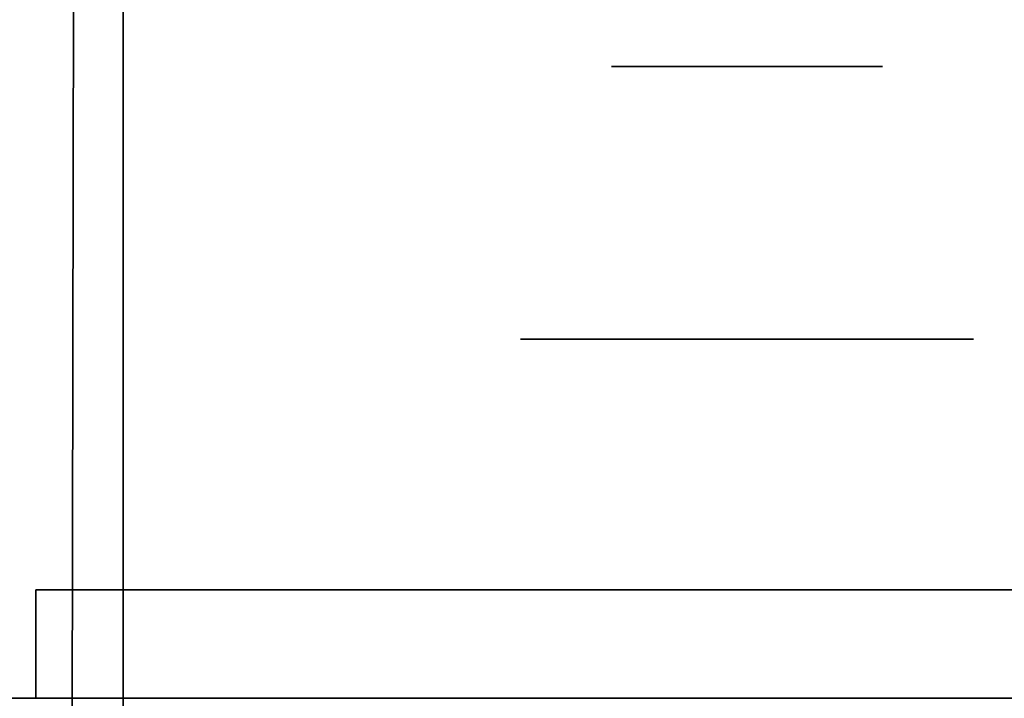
# Model space of a CAD drawing. Extents: x 413.3 to 457.5, y 5047.8 to 5050.
# Tile 340 of 656: x 435.2626 to 435.3207, y 5047.9282 to 5047.9682. Entities that reach past the tile are written whole.
import ezdxf

# ---------------------------------------------------------------- set-up
doc = ezdxf.new("R2010")
doc.units = 0
doc.header["$LTSCALE"] = 150
doc.header["$MEASUREMENT"] = 0
doc.layers.add('3DFACE_BOLT', color=7, linetype='CONTINUOUS')
doc.layers.add('3DFACE_SHAPE', color=7, linetype='CONTINUOUS')

msp = doc.modelspace()

# ---------------------------------------------------------------- linework, layer by layer
at = {"layer": '3DFACE_BOLT', "color": 1}
for points, invisible_edges in [([(435.297931, 5047.915459, -0.137472), (435.297539, 5047.915459, -0.135), (435.297931, 5047.965459, -0.137472)], 14), ([(435.297931, 5047.965459, -0.137472), (435.297539, 5047.915459, -0.135), (435.297539, 5047.965459, -0.135)], 3), ([(435.297539, 5047.915459, -0.135), (435.297931, 5047.915459, -0.132528), (435.297539, 5047.965459, -0.135)], 14), ([(435.297539, 5047.965459, -0.135), (435.297931, 5047.915459, -0.132528), (435.297931, 5047.965459, -0.132528)], 3), ([(435.297931, 5047.965459, -0.137472), (435.297539, 5047.965459, -0.135), (435.297931, 5047.965459, -0.132528)], 12), ([(435.297931, 5047.915459, -0.067472), (435.297539, 5047.915459, -0.065), (435.297931, 5047.965459, -0.067472)], 14), ([(435.297931, 5047.965459, -0.067472), (435.297539, 5047.915459, -0.065), (435.297539, 5047.965459, -0.065)], 3), ([(435.297539, 5047.915459, -0.065), (435.297931, 5047.915459, -0.062528), (435.297539, 5047.965459, -0.065)], 14), ([(435.297539, 5047.965459, -0.065), (435.297931, 5047.915459, -0.062528), (435.297931, 5047.965459, -0.062528)], 3), ([(435.297931, 5047.965459, -0.067472), (435.297539, 5047.965459, -0.065), (435.297931, 5047.965459, -0.062528)], 12), ([(435.299067, 5047.915459, -0.139702), (435.297931, 5047.915459, -0.137472), (435.299067, 5047.965459, -0.139702)], 14), ([(435.299067, 5047.965459, -0.139702), (435.297931, 5047.915459, -0.137472), (435.297931, 5047.965459, -0.137472)], 3), ([(435.297931, 5047.915459, -0.132528), (435.299067, 5047.915459, -0.130298), (435.297931, 5047.965459, -0.132528)], 14), ([(435.297931, 5047.965459, -0.132528), (435.299067, 5047.915459, -0.130298), (435.299067, 5047.965459, -0.130298)], 3), ([(435.299067, 5047.965459, -0.139702), (435.297931, 5047.965459, -0.137472), (435.299067, 5047.965459, -0.130298)], 14), ([(435.299067, 5047.965459, -0.130298), (435.297931, 5047.965459, -0.137472), (435.297931, 5047.965459, -0.132528)], 3), ([(435.299067, 5047.915459, -0.069702), (435.297931, 5047.915459, -0.067472), (435.299067, 5047.965459, -0.069702)], 14), ([(435.299067, 5047.965459, -0.069702), (435.297931, 5047.915459, -0.067472), (435.297931, 5047.965459, -0.067472)], 3), ([(435.297931, 5047.915459, -0.062528), (435.299067, 5047.915459, -0.060298), (435.297931, 5047.965459, -0.062528)], 14), ([(435.297931, 5047.965459, -0.062528), (435.299067, 5047.915459, -0.060298), (435.299067, 5047.965459, -0.060298)], 3), ([(435.299067, 5047.965459, -0.069702), (435.297931, 5047.965459, -0.067472), (435.299067, 5047.965459, -0.060298)], 14), ([(435.299067, 5047.965459, -0.060298), (435.297931, 5047.965459, -0.067472), (435.297931, 5047.965459, -0.062528)], 3), ([(435.300837, 5047.915459, -0.141472), (435.299067, 5047.915459, -0.139702), (435.300837, 5047.965459, -0.141472)], 14), ([(435.300837, 5047.965459, -0.141472), (435.299067, 5047.915459, -0.139702), (435.299067, 5047.965459, -0.139702)], 3), ([(435.299067, 5047.915459, -0.130298), (435.300837, 5047.915459, -0.128528), (435.299067, 5047.965459, -0.130298)], 14), ([(435.299067, 5047.965459, -0.130298), (435.300837, 5047.915459, -0.128528), (435.300837, 5047.965459, -0.128528)], 3), ([(435.300837, 5047.965459, -0.141472), (435.299067, 5047.965459, -0.139702), (435.300837, 5047.965459, -0.128528)], 14), ([(435.300837, 5047.965459, -0.128528), (435.299067, 5047.965459, -0.139702), (435.299067, 5047.965459, -0.130298)], 3), ([(435.300837, 5047.915459, -0.071472), (435.299067, 5047.915459, -0.069702), (435.300837, 5047.965459, -0.071472)], 14), ([(435.300837, 5047.965459, -0.071472), (435.299067, 5047.915459, -0.069702), (435.299067, 5047.965459, -0.069702)], 3), ([(435.299067, 5047.915459, -0.060298), (435.300837, 5047.915459, -0.058528), (435.299067, 5047.965459, -0.060298)], 14), ([(435.299067, 5047.965459, -0.060298), (435.300837, 5047.915459, -0.058528), (435.300837, 5047.965459, -0.058528)], 3), ([(435.300837, 5047.965459, -0.071472), (435.299067, 5047.965459, -0.069702), (435.300837, 5047.965459, -0.058528)], 14), ([(435.300837, 5047.965459, -0.058528), (435.299067, 5047.965459, -0.069702), (435.299067, 5047.965459, -0.060298)], 3), ([(435.303067, 5047.915459, -0.142608), (435.300837, 5047.915459, -0.141472), (435.303067, 5047.965459, -0.142608)], 14), ([(435.303067, 5047.965459, -0.142608), (435.300837, 5047.915459, -0.141472), (435.300837, 5047.965459, -0.141472)], 3), ([(435.300837, 5047.915459, -0.128528), (435.303067, 5047.915459, -0.127392), (435.300837, 5047.965459, -0.128528)], 14), ([(435.300837, 5047.965459, -0.128528), (435.303067, 5047.915459, -0.127392), (435.303067, 5047.965459, -0.127392)], 3), ([(435.303067, 5047.965459, -0.142608), (435.300837, 5047.965459, -0.141472), (435.303067, 5047.965459, -0.127392)], 14), ([(435.303067, 5047.965459, -0.127392), (435.300837, 5047.965459, -0.141472), (435.300837, 5047.965459, -0.128528)], 3), ([(435.303067, 5047.915459, -0.072608), (435.300837, 5047.915459, -0.071472), (435.303067, 5047.965459, -0.072608)], 14), ([(435.303067, 5047.965459, -0.072608), (435.300837, 5047.915459, -0.071472), (435.300837, 5047.965459, -0.071472)], 3), ([(435.300837, 5047.915459, -0.058528), (435.303067, 5047.915459, -0.057392), (435.300837, 5047.965459, -0.058528)], 14), ([(435.300837, 5047.965459, -0.058528), (435.303067, 5047.915459, -0.057392), (435.303067, 5047.965459, -0.057392)], 3), ([(435.303067, 5047.965459, -0.072608), (435.300837, 5047.965459, -0.071472), (435.303067, 5047.965459, -0.057392)], 14), ([(435.303067, 5047.965459, -0.057392), (435.300837, 5047.965459, -0.071472), (435.300837, 5047.965459, -0.058528)], 3), ([(435.305539, 5047.915459, -0.143), (435.303067, 5047.915459, -0.142608), (435.305539, 5047.965459, -0.143)], 14), ([(435.305539, 5047.965459, -0.143), (435.303067, 5047.915459, -0.142608), (435.303067, 5047.965459, -0.142608)], 3), ([(435.303067, 5047.915459, -0.127392), (435.305539, 5047.915459, -0.127), (435.303067, 5047.965459, -0.127392)], 14), ([(435.303067, 5047.965459, -0.127392), (435.305539, 5047.915459, -0.127), (435.305539, 5047.965459, -0.127)], 3), ([(435.305539, 5047.965459, -0.143), (435.303067, 5047.965459, -0.142608), (435.305539, 5047.965459, -0.127)], 14), ([(435.305539, 5047.965459, -0.127), (435.303067, 5047.965459, -0.142608), (435.303067, 5047.965459, -0.127392)], 3), ([(435.305539, 5047.915459, -0.073), (435.303067, 5047.915459, -0.072608), (435.305539, 5047.965459, -0.073)], 14), ([(435.305539, 5047.965459, -0.073), (435.303067, 5047.915459, -0.072608), (435.303067, 5047.965459, -0.072608)], 3), ([(435.303067, 5047.915459, -0.057392), (435.305539, 5047.915459, -0.057), (435.303067, 5047.965459, -0.057392)], 14), ([(435.303067, 5047.965459, -0.057392), (435.305539, 5047.915459, -0.057), (435.305539, 5047.965459, -0.057)], 3), ([(435.305539, 5047.965459, -0.073), (435.303067, 5047.965459, -0.072608), (435.305539, 5047.965459, -0.057)], 14), ([(435.305539, 5047.965459, -0.057), (435.303067, 5047.965459, -0.072608), (435.303067, 5047.965459, -0.057392)], 3), ([(435.308012, 5047.915459, -0.142608), (435.305539, 5047.915459, -0.143), (435.308012, 5047.965459, -0.142608)], 14), ([(435.308012, 5047.965459, -0.142608), (435.305539, 5047.915459, -0.143), (435.305539, 5047.965459, -0.143)], 3), ([(435.305539, 5047.915459, -0.127), (435.308012, 5047.915459, -0.127392), (435.305539, 5047.965459, -0.127)], 14), ([(435.305539, 5047.965459, -0.127), (435.308012, 5047.915459, -0.127392), (435.308012, 5047.965459, -0.127392)], 3), ([(435.308012, 5047.965459, -0.142608), (435.305539, 5047.965459, -0.143), (435.308012, 5047.965459, -0.127392)], 14), ([(435.308012, 5047.965459, -0.127392), (435.305539, 5047.965459, -0.143), (435.305539, 5047.965459, -0.127)], 3), ([(435.308012, 5047.915459, -0.072608), (435.305539, 5047.915459, -0.073), (435.308012, 5047.965459, -0.072608)], 14), ([(435.308012, 5047.965459, -0.072608), (435.305539, 5047.915459, -0.073), (435.305539, 5047.965459, -0.073)], 3), ([(435.305539, 5047.915459, -0.057), (435.308012, 5047.915459, -0.057392), (435.305539, 5047.965459, -0.057)], 14), ([(435.305539, 5047.965459, -0.057), (435.308012, 5047.915459, -0.057392), (435.308012, 5047.965459, -0.057392)], 3), ([(435.308012, 5047.965459, -0.072608), (435.305539, 5047.965459, -0.073), (435.308012, 5047.965459, -0.057392)], 14), ([(435.308012, 5047.965459, -0.057392), (435.305539, 5047.965459, -0.073), (435.305539, 5047.965459, -0.057)], 3), ([(435.310242, 5047.915459, -0.141472), (435.308012, 5047.915459, -0.142608), (435.310242, 5047.965459, -0.141472)], 14), ([(435.310242, 5047.965459, -0.141472), (435.308012, 5047.915459, -0.142608), (435.308012, 5047.965459, -0.142608)], 3), ([(435.308012, 5047.915459, -0.127392), (435.310242, 5047.915459, -0.128528), (435.308012, 5047.965459, -0.127392)], 14), ([(435.308012, 5047.965459, -0.127392), (435.310242, 5047.915459, -0.128528), (435.310242, 5047.965459, -0.128528)], 3), ([(435.310242, 5047.965459, -0.141472), (435.308012, 5047.965459, -0.142608), (435.310242, 5047.965459, -0.128528)], 14), ([(435.310242, 5047.965459, -0.128528), (435.308012, 5047.965459, -0.142608), (435.308012, 5047.965459, -0.127392)], 3), ([(435.310242, 5047.915459, -0.071472), (435.308012, 5047.915459, -0.072608), (435.310242, 5047.965459, -0.071472)], 14), ([(435.310242, 5047.965459, -0.071472), (435.308012, 5047.915459, -0.072608), (435.308012, 5047.965459, -0.072608)], 3), ([(435.308012, 5047.915459, -0.057392), (435.310242, 5047.915459, -0.058528), (435.308012, 5047.965459, -0.057392)], 14), ([(435.308012, 5047.965459, -0.057392), (435.310242, 5047.915459, -0.058528), (435.310242, 5047.965459, -0.058528)], 3), ([(435.310242, 5047.965459, -0.071472), (435.308012, 5047.965459, -0.072608), (435.310242, 5047.965459, -0.058528)], 14), ([(435.310242, 5047.965459, -0.058528), (435.308012, 5047.965459, -0.072608), (435.308012, 5047.965459, -0.057392)], 3), ([(435.312012, 5047.915459, -0.139702), (435.310242, 5047.915459, -0.141472), (435.312012, 5047.965459, -0.139702)], 14), ([(435.312012, 5047.965459, -0.139702), (435.310242, 5047.915459, -0.141472), (435.310242, 5047.965459, -0.141472)], 3), ([(435.310242, 5047.915459, -0.128528), (435.312012, 5047.915459, -0.130298), (435.310242, 5047.965459, -0.128528)], 14), ([(435.310242, 5047.965459, -0.128528), (435.312012, 5047.915459, -0.130298), (435.312012, 5047.965459, -0.130298)], 3), ([(435.312012, 5047.965459, -0.139702), (435.310242, 5047.965459, -0.141472), (435.312012, 5047.965459, -0.130298)], 14), ([(435.312012, 5047.965459, -0.130298), (435.310242, 5047.965459, -0.141472), (435.310242, 5047.965459, -0.128528)], 3), ([(435.312012, 5047.915459, -0.069702), (435.310242, 5047.915459, -0.071472), (435.312012, 5047.965459, -0.069702)], 14), ([(435.312012, 5047.965459, -0.069702), (435.310242, 5047.915459, -0.071472), (435.310242, 5047.965459, -0.071472)], 3), ([(435.310242, 5047.915459, -0.058528), (435.312012, 5047.915459, -0.060298), (435.310242, 5047.965459, -0.058528)], 14), ([(435.310242, 5047.965459, -0.058528), (435.312012, 5047.915459, -0.060298), (435.312012, 5047.965459, -0.060298)], 3), ([(435.312012, 5047.965459, -0.069702), (435.310242, 5047.965459, -0.071472), (435.312012, 5047.965459, -0.060298)], 14), ([(435.312012, 5047.965459, -0.060298), (435.310242, 5047.965459, -0.071472), (435.310242, 5047.965459, -0.058528)], 3), ([(435.313148, 5047.915459, -0.137472), (435.312012, 5047.915459, -0.139702), (435.313148, 5047.965459, -0.137472)], 14), ([(435.313148, 5047.965459, -0.137472), (435.312012, 5047.915459, -0.139702), (435.312012, 5047.965459, -0.139702)], 3), ([(435.312012, 5047.915459, -0.130298), (435.313148, 5047.915459, -0.132528), (435.312012, 5047.965459, -0.130298)], 14), ([(435.312012, 5047.965459, -0.130298), (435.313148, 5047.915459, -0.132528), (435.313148, 5047.965459, -0.132528)], 3), ([(435.313148, 5047.965459, -0.137472), (435.312012, 5047.965459, -0.139702), (435.313148, 5047.965459, -0.132528)], 14), ([(435.313148, 5047.965459, -0.132528), (435.312012, 5047.965459, -0.139702), (435.312012, 5047.965459, -0.130298)], 3), ([(435.313148, 5047.915459, -0.067472), (435.312012, 5047.915459, -0.069702), (435.313148, 5047.965459, -0.067472)], 14), ([(435.313148, 5047.965459, -0.067472), (435.312012, 5047.915459, -0.069702), (435.312012, 5047.965459, -0.069702)], 3), ([(435.312012, 5047.915459, -0.060298), (435.313148, 5047.915459, -0.062528), (435.312012, 5047.965459, -0.060298)], 14), ([(435.312012, 5047.965459, -0.060298), (435.313148, 5047.915459, -0.062528), (435.313148, 5047.965459, -0.062528)], 3), ([(435.313148, 5047.965459, -0.067472), (435.312012, 5047.965459, -0.069702), (435.313148, 5047.965459, -0.062528)], 14), ([(435.313148, 5047.965459, -0.062528), (435.312012, 5047.965459, -0.069702), (435.312012, 5047.965459, -0.060298)], 3), ([(435.313539, 5047.915459, -0.135), (435.313148, 5047.915459, -0.137472), (435.313539, 5047.965459, -0.135)], 14), ([(435.313539, 5047.965459, -0.135), (435.313148, 5047.915459, -0.137472), (435.313148, 5047.965459, -0.137472)], 3), ([(435.313148, 5047.915459, -0.132528), (435.313539, 5047.915459, -0.135), (435.313148, 5047.965459, -0.132528)], 14), ([(435.313148, 5047.965459, -0.132528), (435.313539, 5047.915459, -0.135), (435.313539, 5047.965459, -0.135)], 3), ([(435.313539, 5047.965459, -0.135), (435.313148, 5047.965459, -0.137472), (435.313148, 5047.965459, -0.132528)], 2), ([(435.313539, 5047.915459, -0.065), (435.313148, 5047.915459, -0.067472), (435.313539, 5047.965459, -0.065)], 14), ([(435.313539, 5047.965459, -0.065), (435.313148, 5047.915459, -0.067472), (435.313148, 5047.965459, -0.067472)], 3), ([(435.313148, 5047.915459, -0.062528), (435.313539, 5047.915459, -0.065), (435.313148, 5047.965459, -0.062528)], 14), ([(435.313148, 5047.965459, -0.062528), (435.313539, 5047.915459, -0.065), (435.313539, 5047.965459, -0.065)], 3), ([(435.313539, 5047.965459, -0.065), (435.313148, 5047.965459, -0.067472), (435.313148, 5047.965459, -0.062528)], 2), ([(435.298852, 5047.934559, -0.146583), (435.292164, 5047.934559, -0.135), (435.298852, 5047.949359, -0.146583)], 14), ([(435.298852, 5047.949359, -0.146583), (435.292164, 5047.934559, -0.135), (435.292164, 5047.949359, -0.135)], 3), ([(435.292164, 5047.934559, -0.135), (435.298852, 5047.934559, -0.123417), (435.292164, 5047.949359, -0.135)], 14), ([(435.292164, 5047.949359, -0.135), (435.298852, 5047.934559, -0.123417), (435.298852, 5047.949359, -0.123417)], 3), ([(435.298852, 5047.949359, -0.146583), (435.292164, 5047.949359, -0.135), (435.298852, 5047.949359, -0.123417)], 12), ([(435.298852, 5047.934559, -0.076583), (435.292164, 5047.934559, -0.065), (435.298852, 5047.949359, -0.076583)], 14), ([(435.298852, 5047.949359, -0.076583), (435.292164, 5047.934559, -0.065), (435.292164, 5047.949359, -0.065)], 3), ([(435.292164, 5047.934559, -0.065), (435.298852, 5047.934559, -0.053417), (435.292164, 5047.949359, -0.065)], 14), ([(435.292164, 5047.949359, -0.065), (435.298852, 5047.934559, -0.053417), (435.298852, 5047.949359, -0.053417)], 3), ([(435.298852, 5047.949359, -0.076583), (435.292164, 5047.949359, -0.065), (435.298852, 5047.949359, -0.053417)], 12), ([(435.312227, 5047.934559, -0.146583), (435.298852, 5047.934559, -0.146583), (435.312227, 5047.949359, -0.146583)], 14), ([(435.312227, 5047.949359, -0.146583), (435.298852, 5047.934559, -0.146583), (435.298852, 5047.949359, -0.146583)], 3), ([(435.298852, 5047.934559, -0.123417), (435.312227, 5047.934559, -0.123417), (435.298852, 5047.949359, -0.123417)], 14), ([(435.298852, 5047.949359, -0.123417), (435.312227, 5047.934559, -0.123417), (435.312227, 5047.949359, -0.123417)], 3), ([(435.312227, 5047.949359, -0.146583), (435.298852, 5047.949359, -0.146583), (435.312227, 5047.949359, -0.123417)], 14), ([(435.312227, 5047.949359, -0.123417), (435.298852, 5047.949359, -0.146583), (435.298852, 5047.949359, -0.123417)], 3), ([(435.312227, 5047.934559, -0.076583), (435.298852, 5047.934559, -0.076583), (435.312227, 5047.949359, -0.076583)], 14), ([(435.312227, 5047.949359, -0.076583), (435.298852, 5047.934559, -0.076583), (435.298852, 5047.949359, -0.076583)], 3), ([(435.298852, 5047.934559, -0.053417), (435.312227, 5047.934559, -0.053417), (435.298852, 5047.949359, -0.053417)], 14), ([(435.298852, 5047.949359, -0.053417), (435.312227, 5047.934559, -0.053417), (435.312227, 5047.949359, -0.053417)], 3), ([(435.312227, 5047.949359, -0.076583), (435.298852, 5047.949359, -0.076583), (435.312227, 5047.949359, -0.053417)], 14), ([(435.312227, 5047.949359, -0.053417), (435.298852, 5047.949359, -0.076583), (435.298852, 5047.949359, -0.053417)], 3), ([(435.318914, 5047.934559, -0.135), (435.312227, 5047.934559, -0.146583), (435.318914, 5047.949359, -0.135)], 14), ([(435.318914, 5047.949359, -0.135), (435.312227, 5047.934559, -0.146583), (435.312227, 5047.949359, -0.146583)], 3), ([(435.312227, 5047.934559, -0.123417), (435.318914, 5047.934559, -0.135), (435.312227, 5047.949359, -0.123417)], 14), ([(435.312227, 5047.949359, -0.123417), (435.318914, 5047.934559, -0.135), (435.318914, 5047.949359, -0.135)], 3), ([(435.318914, 5047.949359, -0.135), (435.312227, 5047.949359, -0.146583), (435.312227, 5047.949359, -0.123417)], 2), ([(435.318914, 5047.934559, -0.065), (435.312227, 5047.934559, -0.076583), (435.318914, 5047.949359, -0.065)], 14), ([(435.318914, 5047.949359, -0.065), (435.312227, 5047.934559, -0.076583), (435.312227, 5047.949359, -0.076583)], 3), ([(435.312227, 5047.934559, -0.053417), (435.318914, 5047.934559, -0.065), (435.312227, 5047.949359, -0.053417)], 14), ([(435.312227, 5047.949359, -0.053417), (435.318914, 5047.934559, -0.065), (435.318914, 5047.949359, -0.065)], 3), ([(435.318914, 5047.949359, -0.065), (435.312227, 5047.949359, -0.076583), (435.312227, 5047.949359, -0.053417)], 2), ([(435.298852, 5047.934559, -0.123417), (435.292164, 5047.934559, -0.135), (435.298852, 5047.934559, -0.146583)], 12), ([(435.298852, 5047.934559, -0.053417), (435.292164, 5047.934559, -0.065), (435.298852, 5047.934559, -0.076583)], 12), ([(435.312227, 5047.934559, -0.123417), (435.298852, 5047.934559, -0.123417), (435.312227, 5047.934559, -0.146583)], 14), ([(435.312227, 5047.934559, -0.146583), (435.298852, 5047.934559, -0.123417), (435.298852, 5047.934559, -0.146583)], 3), ([(435.312227, 5047.934559, -0.053417), (435.298852, 5047.934559, -0.053417), (435.312227, 5047.934559, -0.076583)], 14), ([(435.312227, 5047.934559, -0.076583), (435.298852, 5047.934559, -0.053417), (435.298852, 5047.934559, -0.076583)], 3), ([(435.318914, 5047.934559, -0.135), (435.312227, 5047.934559, -0.123417), (435.312227, 5047.934559, -0.146583)], 2), ([(435.318914, 5047.934559, -0.065), (435.312227, 5047.934559, -0.053417), (435.312227, 5047.934559, -0.076583)], 2)]:
    msp.add_3dface(points, dxfattribs=dict(at, invisible_edges=invisible_edges))
at = {"layer": '3DFACE_SHAPE', "color": 13}
for points, invisible_edges in [([(435.365539, 5050.025014, -0.1905), (435.26869, 5050.025153, -0.1905), (435.26554, 5047.825153, -0.1905)], 12), ([(435.26869, 5050.025153, -0.0095), (435.362442, 5047.861866, -0.0095), (435.26554, 5047.825153, -0.0095)], 3), ([(435.26554, 5047.825153), (435.26869, 5050.025153), (435.26554, 5047.825153, -0.0095)], 2), ([(435.26869, 5050.025153), (435.26869, 5050.025153, -0.0095), (435.26554, 5047.825153, -0.0095)], 12), ([(435.468689, 5050.024866), (435.26869, 5050.025153), (435.26554, 5047.825153)], 12), ([(435.26554, 5047.825153, -0.2), (435.26869, 5050.025153, -0.2), (435.465539, 5047.824866, -0.2)], 2), ([(435.26554, 5047.825153, -0.1905), (435.26869, 5050.025153, -0.1905), (435.26554, 5047.825153, -0.2)], 2), ([(435.26869, 5050.025153, -0.1905), (435.26869, 5050.025153, -0.2), (435.26554, 5047.825153, -0.2)], 12), ([(435.362623, 5047.988166, -0.0095), (435.362442, 5047.861866, -0.0095), (435.26869, 5050.025153, -0.0095)], 14), ([(435.26869, 5050.025153, -0.2), (435.468689, 5050.024866, -0.2), (435.465539, 5047.824866, -0.2)], 12), ([(435.362389, 5047.825014, -0.1905), (435.365539, 5050.025014, -0.1905), (435.26554, 5047.825153, -0.1905)], 2), ([(435.465539, 5047.824866), (435.468689, 5050.024866), (435.26554, 5047.825153)], 2), ([(431.468689, 5047.825009), (435.268689, 5047.825009), (431.468689, 5048.025009)], 2), ([(435.268689, 5047.825009), (435.268689, 5048.025009), (431.468689, 5048.025009)], 12), ([(431.468689, 5048.025009, -0.0095), (435.268689, 5048.025009, -0.0095), (431.468689, 5047.928159, -0.0095)], 2), ([(435.268689, 5048.025009, -0.0095), (435.268689, 5047.928159, -0.0095), (431.468689, 5047.928159, -0.0095)], 12), ([(435.268689, 5047.825009, -0.2), (431.468689, 5047.825009, -0.2), (435.268689, 5048.025009, -0.2)], 2), ([(431.468689, 5047.825009, -0.2), (431.468689, 5048.025009, -0.2), (435.268689, 5048.025009, -0.2)], 12), ([(435.268689, 5048.025009, -0.1905), (431.468689, 5048.025009, -0.1905), (435.268689, 5047.928159, -0.1905)], 2), ([(431.468689, 5048.025009, -0.1905), (431.468689, 5047.928159, -0.1905), (435.268689, 5047.928159, -0.1905)], 12), ([(435.268689, 5048.025009, -0.1905), (435.268689, 5047.928159, -0.1905), (435.268689, 5048.025009, -0.2)], 2), ([(435.268689, 5047.928159, -0.1905), (435.268689, 5047.921859, -0.1905), (435.268689, 5048.025009, -0.2)], 14), ([(435.268689, 5048.025009, -0.2), (435.268689, 5047.921859, -0.1905), (435.268689, 5047.825009, -0.2)], 3), ([(435.268689, 5047.825009), (435.268689, 5047.928159, -0.0095), (435.268689, 5048.025009)], 3), ([(435.268689, 5047.928159, -0.0095), (435.268689, 5048.025009, -0.0095), (435.268689, 5048.025009)], 12), ([(435.31155, 5047.934559, -0.05899), (435.263539, 5047.934559, -0.03), (435.359139, 5047.934559, -0.03)], 13), ([(435.31155, 5047.934559, -0.05899), (435.305539, 5047.934559, -0.0565), (435.263539, 5047.934559, -0.03)], 14), ([(435.305539, 5047.934559, -0.0565), (435.299529, 5047.934559, -0.05899), (435.263539, 5047.934559, -0.03)], 14), ([(435.263539, 5047.934559, -0.03), (435.299529, 5047.934559, -0.05899), (435.297039, 5047.934559, -0.065)], 13), ([(435.297039, 5047.934559, -0.135), (435.263539, 5047.934559, -0.03), (435.299529, 5047.934559, -0.07101)], 15), ([(435.299529, 5047.934559, -0.07101), (435.263539, 5047.934559, -0.03), (435.297039, 5047.934559, -0.065)], 3), ([(435.263539, 5047.934559, -0.03), (435.297039, 5047.934559, -0.135), (435.263539, 5047.934559, -0.17)], 3), ([(435.297039, 5047.934559, -0.135), (435.299529, 5047.934559, -0.14101), (435.263539, 5047.934559, -0.17)], 14), ([(435.263539, 5047.934559, -0.17), (435.299529, 5047.934559, -0.14101), (435.305539, 5047.934559, -0.17)], 3), ([(435.263539, 5047.934559, -0.17), (435.305539, 5047.934559, -0.17), (435.263539, 5047.928159, -0.17)], 2), ([(435.305539, 5047.934559, -0.17), (435.359139, 5047.934559, -0.17), (435.263539, 5047.928159, -0.17)], 14), ([(435.263539, 5047.928159, -0.17), (435.359139, 5047.934559, -0.17), (435.365539, 5047.928159, -0.17)], 3), ([(435.359139, 5047.934559, -0.03), (435.263539, 5047.928159, -0.03), (435.365539, 5047.928159, -0.03)], 13), ([(435.359139, 5047.934559, -0.03), (435.263539, 5047.934559, -0.03), (435.263539, 5047.928159, -0.03)], 12), ([(435.263539, 5047.928159, -0.17), (435.263539, 5047.928159, -0.03), (435.263539, 5047.934559, -0.17)], 2), ([(435.263539, 5047.928159, -0.03), (435.263539, 5047.934559, -0.03), (435.263539, 5047.934559, -0.17)], 12), ([(435.31155, 5047.934559, -0.05899), (435.263539, 5047.934559, -0.03), (435.359139, 5047.934559, -0.03)], 13), ([(435.31155, 5047.934559, -0.05899), (435.305539, 5047.934559, -0.0565), (435.263539, 5047.934559, -0.03)], 14), ([(435.305539, 5047.934559, -0.0565), (435.299529, 5047.934559, -0.05899), (435.263539, 5047.934559, -0.03)], 14), ([(435.263539, 5047.934559, -0.03), (435.299529, 5047.934559, -0.05899), (435.297039, 5047.934559, -0.065)], 13), ([(435.297039, 5047.934559, -0.135), (435.263539, 5047.934559, -0.03), (435.299529, 5047.934559, -0.07101)], 15), ([(435.299529, 5047.934559, -0.07101), (435.263539, 5047.934559, -0.03), (435.297039, 5047.934559, -0.065)], 3), ([(435.263539, 5047.934559, -0.03), (435.297039, 5047.934559, -0.135), (435.263539, 5047.934559, -0.17)], 3), ([(435.297039, 5047.934559, -0.135), (435.299529, 5047.934559, -0.14101), (435.263539, 5047.934559, -0.17)], 14), ([(435.263539, 5047.934559, -0.17), (435.299529, 5047.934559, -0.14101), (435.305539, 5047.934559, -0.17)], 3), ([(435.263539, 5047.934559, -0.17), (435.305539, 5047.934559, -0.17), (435.263539, 5047.928159, -0.17)], 2), ([(435.305539, 5047.934559, -0.17), (435.359139, 5047.934559, -0.17), (435.263539, 5047.928159, -0.17)], 14), ([(435.263539, 5047.928159, -0.17), (435.359139, 5047.934559, -0.17), (435.365539, 5047.928159, -0.17)], 3), ([(435.359139, 5047.934559, -0.03), (435.263539, 5047.928159, -0.03), (435.365539, 5047.928159, -0.03)], 13), ([(435.359139, 5047.934559, -0.03), (435.263539, 5047.934559, -0.03), (435.263539, 5047.928159, -0.03)], 12), ([(435.263539, 5047.928159, -0.17), (435.263539, 5047.928159, -0.03), (435.263539, 5047.934559, -0.17)], 2), ([(435.263539, 5047.928159, -0.03), (435.263539, 5047.934559, -0.03), (435.263539, 5047.934559, -0.17)], 12), ([(435.299529, 5047.934559, -0.12899), (435.297039, 5047.934559, -0.135), (435.299529, 5047.934559, -0.07101)], 14), ([(435.299529, 5047.934559, -0.05899), (435.299529, 5047.928159, -0.05899), (435.297039, 5047.934559, -0.065)], 3), ([(435.299529, 5047.928159, -0.05899), (435.297039, 5047.928159, -0.065), (435.297039, 5047.934559, -0.065)], 14), ([(435.297039, 5047.934559, -0.065), (435.297039, 5047.928159, -0.065), (435.299529, 5047.934559, -0.07101)], 3), ([(435.297039, 5047.928159, -0.065), (435.299529, 5047.928159, -0.07101), (435.299529, 5047.934559, -0.07101)], 14), ([(435.299529, 5047.934559, -0.12899), (435.299529, 5047.928159, -0.12899), (435.297039, 5047.934559, -0.135)], 3), ([(435.299529, 5047.928159, -0.12899), (435.297039, 5047.928159, -0.135), (435.297039, 5047.934559, -0.135)], 14), ([(435.297039, 5047.934559, -0.135), (435.297039, 5047.928159, -0.135), (435.299529, 5047.934559, -0.14101)], 3), ([(435.297039, 5047.928159, -0.135), (435.299529, 5047.928159, -0.14101), (435.299529, 5047.934559, -0.14101)], 14), ([(435.299529, 5047.934559, -0.12899), (435.297039, 5047.934559, -0.135), (435.299529, 5047.934559, -0.07101)], 14), ([(435.299529, 5047.934559, -0.05899), (435.299529, 5047.928159, -0.05899), (435.297039, 5047.934559, -0.065)], 3), ([(435.299529, 5047.928159, -0.05899), (435.297039, 5047.928159, -0.065), (435.297039, 5047.934559, -0.065)], 14), ([(435.297039, 5047.934559, -0.065), (435.297039, 5047.928159, -0.065), (435.299529, 5047.934559, -0.07101)], 3), ([(435.297039, 5047.928159, -0.065), (435.299529, 5047.928159, -0.07101), (435.299529, 5047.934559, -0.07101)], 14), ([(435.299529, 5047.934559, -0.12899), (435.299529, 5047.928159, -0.12899), (435.297039, 5047.934559, -0.135)], 3), ([(435.299529, 5047.928159, -0.12899), (435.297039, 5047.928159, -0.135), (435.297039, 5047.934559, -0.135)], 14), ([(435.297039, 5047.934559, -0.135), (435.297039, 5047.928159, -0.135), (435.299529, 5047.934559, -0.14101)], 3), ([(435.297039, 5047.928159, -0.135), (435.299529, 5047.928159, -0.14101), (435.299529, 5047.934559, -0.14101)], 14), ([(435.299529, 5047.934559, -0.14101), (435.305539, 5047.934559, -0.1435), (435.305539, 5047.934559, -0.17)], 14), ([(435.299529, 5047.934559, -0.07101), (435.305539, 5047.934559, -0.0735), (435.299529, 5047.934559, -0.12899)], 14), ([(435.299529, 5047.934559, -0.12899), (435.305539, 5047.934559, -0.0735), (435.305539, 5047.934559, -0.1265)], 3), ([(435.305539, 5047.934559, -0.0565), (435.305539, 5047.928159, -0.0565), (435.299529, 5047.934559, -0.05899)], 3), ([(435.305539, 5047.928159, -0.0565), (435.299529, 5047.928159, -0.05899), (435.299529, 5047.934559, -0.05899)], 14), ([(435.299529, 5047.934559, -0.07101), (435.299529, 5047.928159, -0.07101), (435.305539, 5047.934559, -0.0735)], 3), ([(435.299529, 5047.928159, -0.07101), (435.305539, 5047.928159, -0.0735), (435.305539, 5047.934559, -0.0735)], 14), ([(435.305539, 5047.934559, -0.1265), (435.305539, 5047.928159, -0.1265), (435.299529, 5047.934559, -0.12899)], 3), ([(435.305539, 5047.928159, -0.1265), (435.299529, 5047.928159, -0.12899), (435.299529, 5047.934559, -0.12899)], 14), ([(435.299529, 5047.934559, -0.14101), (435.299529, 5047.928159, -0.14101), (435.305539, 5047.934559, -0.1435)], 3), ([(435.299529, 5047.928159, -0.14101), (435.305539, 5047.928159, -0.1435), (435.305539, 5047.934559, -0.1435)], 14), ([(435.299529, 5047.934559, -0.14101), (435.305539, 5047.934559, -0.1435), (435.305539, 5047.934559, -0.17)], 14), ([(435.299529, 5047.934559, -0.07101), (435.305539, 5047.934559, -0.0735), (435.299529, 5047.934559, -0.12899)], 14), ([(435.299529, 5047.934559, -0.12899), (435.305539, 5047.934559, -0.0735), (435.305539, 5047.934559, -0.1265)], 3), ([(435.305539, 5047.934559, -0.0565), (435.305539, 5047.928159, -0.0565), (435.299529, 5047.934559, -0.05899)], 3), ([(435.305539, 5047.928159, -0.0565), (435.299529, 5047.928159, -0.05899), (435.299529, 5047.934559, -0.05899)], 14), ([(435.299529, 5047.934559, -0.07101), (435.299529, 5047.928159, -0.07101), (435.305539, 5047.934559, -0.0735)], 3), ([(435.299529, 5047.928159, -0.07101), (435.305539, 5047.928159, -0.0735), (435.305539, 5047.934559, -0.0735)], 14), ([(435.305539, 5047.934559, -0.1265), (435.305539, 5047.928159, -0.1265), (435.299529, 5047.934559, -0.12899)], 3), ([(435.305539, 5047.928159, -0.1265), (435.299529, 5047.928159, -0.12899), (435.299529, 5047.934559, -0.12899)], 14), ([(435.299529, 5047.934559, -0.14101), (435.299529, 5047.928159, -0.14101), (435.305539, 5047.934559, -0.1435)], 3), ([(435.299529, 5047.928159, -0.14101), (435.305539, 5047.928159, -0.1435), (435.305539, 5047.934559, -0.1435)], 14), ([(435.305539, 5047.934559, -0.1435), (435.31155, 5047.934559, -0.14101), (435.305539, 5047.934559, -0.17)], 14), ([(435.305539, 5047.934559, -0.17), (435.31155, 5047.934559, -0.14101), (435.359139, 5047.934559, -0.17)], 15), ([(435.305539, 5047.934559, -0.0735), (435.31155, 5047.934559, -0.07101), (435.305539, 5047.934559, -0.1265)], 14), ([(435.305539, 5047.934559, -0.1265), (435.31155, 5047.934559, -0.07101), (435.31155, 5047.934559, -0.12899)], 3), ([(435.31155, 5047.934559, -0.05899), (435.31155, 5047.928159, -0.05899), (435.305539, 5047.934559, -0.0565)], 3), ([(435.31155, 5047.928159, -0.05899), (435.305539, 5047.928159, -0.0565), (435.305539, 5047.934559, -0.0565)], 14), ([(435.305539, 5047.934559, -0.0735), (435.305539, 5047.928159, -0.0735), (435.31155, 5047.934559, -0.07101)], 3), ([(435.305539, 5047.928159, -0.0735), (435.31155, 5047.928159, -0.07101), (435.31155, 5047.934559, -0.07101)], 14), ([(435.31155, 5047.934559, -0.12899), (435.31155, 5047.928159, -0.12899), (435.305539, 5047.934559, -0.1265)], 3), ([(435.31155, 5047.928159, -0.12899), (435.305539, 5047.928159, -0.1265), (435.305539, 5047.934559, -0.1265)], 14), ([(435.305539, 5047.934559, -0.1435), (435.305539, 5047.928159, -0.1435), (435.31155, 5047.934559, -0.14101)], 3), ([(435.305539, 5047.928159, -0.1435), (435.31155, 5047.928159, -0.14101), (435.31155, 5047.934559, -0.14101)], 14), ([(435.305539, 5047.934559, -0.1435), (435.31155, 5047.934559, -0.14101), (435.305539, 5047.934559, -0.17)], 14), ([(435.305539, 5047.934559, -0.17), (435.31155, 5047.934559, -0.14101), (435.359139, 5047.934559, -0.17)], 15), ([(435.305539, 5047.934559, -0.0735), (435.31155, 5047.934559, -0.07101), (435.305539, 5047.934559, -0.1265)], 14), ([(435.305539, 5047.934559, -0.1265), (435.31155, 5047.934559, -0.07101), (435.31155, 5047.934559, -0.12899)], 3), ([(435.31155, 5047.934559, -0.05899), (435.31155, 5047.928159, -0.05899), (435.305539, 5047.934559, -0.0565)], 3), ([(435.31155, 5047.928159, -0.05899), (435.305539, 5047.928159, -0.0565), (435.305539, 5047.934559, -0.0565)], 14), ([(435.305539, 5047.934559, -0.0735), (435.305539, 5047.928159, -0.0735), (435.31155, 5047.934559, -0.07101)], 3), ([(435.305539, 5047.928159, -0.0735), (435.31155, 5047.928159, -0.07101), (435.31155, 5047.934559, -0.07101)], 14), ([(435.31155, 5047.934559, -0.12899), (435.31155, 5047.928159, -0.12899), (435.305539, 5047.934559, -0.1265)], 3), ([(435.31155, 5047.928159, -0.12899), (435.305539, 5047.928159, -0.1265), (435.305539, 5047.934559, -0.1265)], 14), ([(435.305539, 5047.934559, -0.1435), (435.305539, 5047.928159, -0.1435), (435.31155, 5047.934559, -0.14101)], 3), ([(435.305539, 5047.928159, -0.1435), (435.31155, 5047.928159, -0.14101), (435.31155, 5047.934559, -0.14101)], 14), ([(435.31155, 5047.934559, -0.14101), (435.314039, 5047.934559, -0.135), (435.359139, 5047.934559, -0.17)], 14), ([(435.359139, 5047.934559, -0.17), (435.314039, 5047.934559, -0.135), (435.31155, 5047.934559, -0.12899)], 13), ([(435.31155, 5047.934559, -0.07101), (435.314039, 5047.934559, -0.065), (435.31155, 5047.934559, -0.12899)], 14), ([(435.31155, 5047.934559, -0.12899), (435.314039, 5047.934559, -0.065), (435.359139, 5047.934559, -0.17)], 15), ([(435.314039, 5047.934559, -0.065), (435.31155, 5047.934559, -0.05899), (435.359139, 5047.934559, -0.17)], 14), ([(435.359139, 5047.934559, -0.17), (435.31155, 5047.934559, -0.05899), (435.359139, 5047.934559, -0.03)], 3), ([(435.31155, 5047.934559, -0.07101), (435.31155, 5047.928159, -0.07101), (435.314039, 5047.934559, -0.065)], 3), ([(435.31155, 5047.928159, -0.07101), (435.314039, 5047.928159, -0.065), (435.314039, 5047.934559, -0.065)], 14), ([(435.314039, 5047.934559, -0.065), (435.314039, 5047.928159, -0.065), (435.31155, 5047.934559, -0.05899)], 3), ([(435.314039, 5047.928159, -0.065), (435.31155, 5047.928159, -0.05899), (435.31155, 5047.934559, -0.05899)], 14), ([(435.31155, 5047.934559, -0.14101), (435.31155, 5047.928159, -0.14101), (435.314039, 5047.934559, -0.135)], 3), ([(435.31155, 5047.928159, -0.14101), (435.314039, 5047.928159, -0.135), (435.314039, 5047.934559, -0.135)], 14), ([(435.314039, 5047.934559, -0.135), (435.314039, 5047.928159, -0.135), (435.31155, 5047.934559, -0.12899)], 3), ([(435.314039, 5047.928159, -0.135), (435.31155, 5047.928159, -0.12899), (435.31155, 5047.934559, -0.12899)], 14), ([(435.31155, 5047.934559, -0.14101), (435.314039, 5047.934559, -0.135), (435.359139, 5047.934559, -0.17)], 14), ([(435.359139, 5047.934559, -0.17), (435.314039, 5047.934559, -0.135), (435.31155, 5047.934559, -0.12899)], 13), ([(435.31155, 5047.934559, -0.07101), (435.314039, 5047.934559, -0.065), (435.31155, 5047.934559, -0.12899)], 14), ([(435.31155, 5047.934559, -0.12899), (435.314039, 5047.934559, -0.065), (435.359139, 5047.934559, -0.17)], 15), ([(435.314039, 5047.934559, -0.065), (435.31155, 5047.934559, -0.05899), (435.359139, 5047.934559, -0.17)], 14), ([(435.359139, 5047.934559, -0.17), (435.31155, 5047.934559, -0.05899), (435.359139, 5047.934559, -0.03)], 3), ([(435.31155, 5047.934559, -0.07101), (435.31155, 5047.928159, -0.07101), (435.314039, 5047.934559, -0.065)], 3), ([(435.31155, 5047.928159, -0.07101), (435.314039, 5047.928159, -0.065), (435.314039, 5047.934559, -0.065)], 14), ([(435.314039, 5047.934559, -0.065), (435.314039, 5047.928159, -0.065), (435.31155, 5047.934559, -0.05899)], 3), ([(435.314039, 5047.928159, -0.065), (435.31155, 5047.928159, -0.05899), (435.31155, 5047.934559, -0.05899)], 14), ([(435.31155, 5047.934559, -0.14101), (435.31155, 5047.928159, -0.14101), (435.314039, 5047.934559, -0.135)], 3), ([(435.31155, 5047.928159, -0.14101), (435.314039, 5047.928159, -0.135), (435.314039, 5047.934559, -0.135)], 14), ([(435.314039, 5047.934559, -0.135), (435.314039, 5047.928159, -0.135), (435.31155, 5047.934559, -0.12899)], 3), ([(435.314039, 5047.928159, -0.135), (435.31155, 5047.928159, -0.12899), (435.31155, 5047.934559, -0.12899)], 14), ([(435.365539, 5047.928159, -0.17), (435.299529, 5047.928159, -0.14101), (435.263539, 5047.928159, -0.17)], 3), ([(435.299529, 5047.928159, -0.14101), (435.297039, 5047.928159, -0.135), (435.263539, 5047.928159, -0.17)], 14), ([(435.263539, 5047.928159, -0.17), (435.297039, 5047.928159, -0.135), (435.299529, 5047.928159, -0.12899)], 13), ([(435.299529, 5047.928159, -0.12899), (435.297039, 5047.928159, -0.065), (435.263539, 5047.928159, -0.17)], 15), ([(435.297039, 5047.928159, -0.065), (435.263539, 5047.928159, -0.03), (435.263539, 5047.928159, -0.17)], 13), ([(435.297039, 5047.928159, -0.065), (435.299529, 5047.928159, -0.05899), (435.263539, 5047.928159, -0.03)], 14), ([(435.299529, 5047.928159, -0.05899), (435.305539, 5047.928159, -0.0565), (435.263539, 5047.928159, -0.03)], 14), ([(435.263539, 5047.928159, -0.03), (435.305539, 5047.928159, -0.0565), (435.31155, 5047.928159, -0.05899)], 13), ([(435.263539, 5047.928159, -0.03), (435.31155, 5047.928159, -0.05899), (435.365539, 5047.928159, -0.03)], 3), ([(435.365539, 5047.928159, -0.17), (435.299529, 5047.928159, -0.14101), (435.263539, 5047.928159, -0.17)], 3), ([(435.299529, 5047.928159, -0.14101), (435.297039, 5047.928159, -0.135), (435.263539, 5047.928159, -0.17)], 14), ([(435.263539, 5047.928159, -0.17), (435.297039, 5047.928159, -0.135), (435.299529, 5047.928159, -0.12899)], 13), ([(435.299529, 5047.928159, -0.12899), (435.297039, 5047.928159, -0.065), (435.263539, 5047.928159, -0.17)], 15), ([(435.297039, 5047.928159, -0.065), (435.263539, 5047.928159, -0.03), (435.263539, 5047.928159, -0.17)], 13), ([(435.297039, 5047.928159, -0.065), (435.299529, 5047.928159, -0.05899), (435.263539, 5047.928159, -0.03)], 14), ([(435.299529, 5047.928159, -0.05899), (435.305539, 5047.928159, -0.0565), (435.263539, 5047.928159, -0.03)], 14), ([(435.263539, 5047.928159, -0.03), (435.305539, 5047.928159, -0.0565), (435.31155, 5047.928159, -0.05899)], 13), ([(435.263539, 5047.928159, -0.03), (435.31155, 5047.928159, -0.05899), (435.365539, 5047.928159, -0.03)], 3), ([(435.299529, 5047.928159, -0.07101), (435.297039, 5047.928159, -0.065), (435.299529, 5047.928159, -0.12899)], 14), ([(435.299529, 5047.928159, -0.07101), (435.297039, 5047.928159, -0.065), (435.299529, 5047.928159, -0.12899)], 14), ([(435.305539, 5047.928159, -0.1435), (435.299529, 5047.928159, -0.14101), (435.365539, 5047.928159, -0.17)], 14), ([(435.305539, 5047.928159, -0.0735), (435.299529, 5047.928159, -0.07101), (435.305539, 5047.928159, -0.1265)], 14), ([(435.305539, 5047.928159, -0.1265), (435.299529, 5047.928159, -0.07101), (435.299529, 5047.928159, -0.12899)], 3), ([(435.305539, 5047.928159, -0.1435), (435.299529, 5047.928159, -0.14101), (435.365539, 5047.928159, -0.17)], 14), ([(435.305539, 5047.928159, -0.0735), (435.299529, 5047.928159, -0.07101), (435.305539, 5047.928159, -0.1265)], 14), ([(435.305539, 5047.928159, -0.1265), (435.299529, 5047.928159, -0.07101), (435.299529, 5047.928159, -0.12899)], 3), ([(435.31155, 5047.928159, -0.14101), (435.305539, 5047.928159, -0.1435), (435.365539, 5047.928159, -0.135)], 14), ([(435.365539, 5047.928159, -0.135), (435.305539, 5047.928159, -0.1435), (435.365539, 5047.928159, -0.17)], 15), ([(435.31155, 5047.928159, -0.07101), (435.305539, 5047.928159, -0.0735), (435.31155, 5047.928159, -0.12899)], 14), ([(435.305539, 5047.928159, -0.0735), (435.305539, 5047.928159, -0.1265), (435.31155, 5047.928159, -0.12899)], 13), ([(435.31155, 5047.928159, -0.14101), (435.305539, 5047.928159, -0.1435), (435.365539, 5047.928159, -0.135)], 14), ([(435.365539, 5047.928159, -0.135), (435.305539, 5047.928159, -0.1435), (435.365539, 5047.928159, -0.17)], 15), ([(435.31155, 5047.928159, -0.07101), (435.305539, 5047.928159, -0.0735), (435.31155, 5047.928159, -0.12899)], 14), ([(435.305539, 5047.928159, -0.0735), (435.305539, 5047.928159, -0.1265), (435.31155, 5047.928159, -0.12899)], 13), ([(435.314039, 5047.928159, -0.135), (435.31155, 5047.928159, -0.14101), (435.365539, 5047.928159, -0.135)], 14), ([(435.365539, 5047.928159, -0.03), (435.31155, 5047.928159, -0.05899), (435.365539, 5047.928159, -0.065)], 3), ([(435.31155, 5047.928159, -0.05899), (435.314039, 5047.928159, -0.065), (435.365539, 5047.928159, -0.065)], 14), ([(435.31155, 5047.928159, -0.12899), (435.314039, 5047.928159, -0.135), (435.31155, 5047.928159, -0.07101)], 14), ([(435.314039, 5047.928159, -0.135), (435.365539, 5047.928159, -0.135), (435.31155, 5047.928159, -0.07101)], 15), ([(435.31155, 5047.928159, -0.07101), (435.365539, 5047.928159, -0.135), (435.314039, 5047.928159, -0.065)], 3), ([(435.314039, 5047.928159, -0.135), (435.31155, 5047.928159, -0.14101), (435.365539, 5047.928159, -0.135)], 14), ([(435.365539, 5047.928159, -0.03), (435.31155, 5047.928159, -0.05899), (435.365539, 5047.928159, -0.065)], 3), ([(435.31155, 5047.928159, -0.05899), (435.314039, 5047.928159, -0.065), (435.365539, 5047.928159, -0.065)], 14), ([(435.31155, 5047.928159, -0.12899), (435.314039, 5047.928159, -0.135), (435.31155, 5047.928159, -0.07101)], 14), ([(435.314039, 5047.928159, -0.135), (435.365539, 5047.928159, -0.135), (435.31155, 5047.928159, -0.07101)], 15), ([(435.31155, 5047.928159, -0.07101), (435.365539, 5047.928159, -0.135), (435.314039, 5047.928159, -0.065)], 3), ([(435.365539, 5047.928159, -0.135), (435.365539, 5047.928159, -0.065), (435.314039, 5047.928159, -0.065)], 14), ([(435.365539, 5047.928159, -0.135), (435.365539, 5047.928159, -0.065), (435.314039, 5047.928159, -0.065)], 14)]:
    msp.add_3dface(points, dxfattribs=dict(at, invisible_edges=invisible_edges))

doc.saveas('drawing.dxf')
